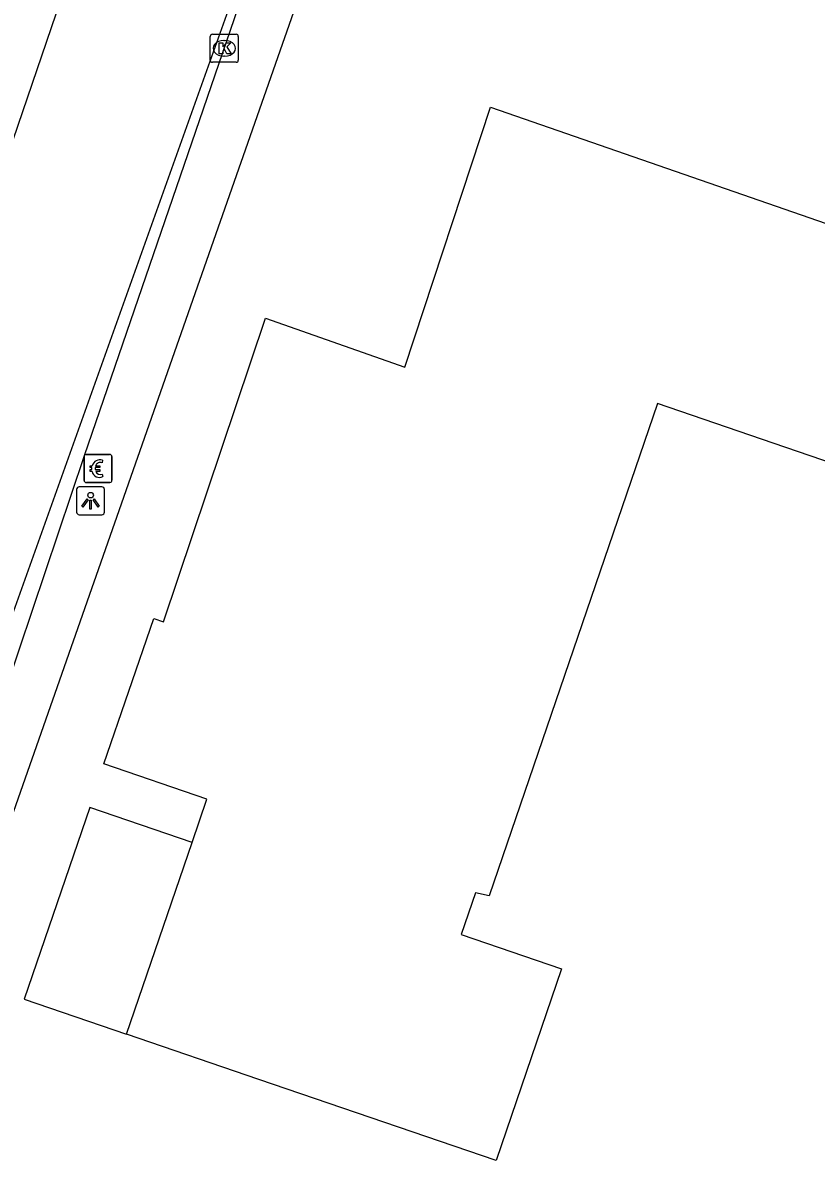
# Model space of a CAD drawing. Extents: x 160664 to 161506, y 382245 to 383288.
# Drawn here: x 161129.94 to 161158.3, y 382799.18 to 382839.89 of the extents above; entities that cross this region are included whole.
import ezdxf

# ---------------------------------------------------------------- set-up
doc = ezdxf.new("R2010")
doc.units = 0
for name, color, linetype in [('IMGEO_Betaalautomaat', 7, 'Continuous'), ('IMGEO_Kolk', 7, 'Continuous'), ('IMGEO_Lichtpunt', 7, 'Continuous'), ('IMGEO_Pand', 7, 'Continuous'), ('IMGEO_Pand_overbouw', 7, 'Continuous'), ('IMGEO_Pand_vergunning_verleend', 7, 'Continuous'), ('IMGEO_Rijbaan_lokaal_open', 7, 'Continuous'), ('IMGEO_Voetpad_open', 7, 'Continuous')]:
    doc.layers.add(name, color=color, linetype=linetype)

msp = doc.modelspace()

# ---------------------------------------------------------------- linework, layer by layer
at = {"layer": 'IMGEO_Betaalautomaat'}
for p, q in [((161132.125, 382823.541), (161132.125, 382824.382)), ((161132.125, 382824.382), (161132.125, 382823.541)), ((161132.2, 382824.465), (161133.041, 382824.465)), ((161133.041, 382824.465), (161132.2, 382824.465)), ((161133.124, 382824.391), (161133.124, 382823.55)), ((161133.124, 382823.55), (161133.124, 382824.391)), ((161132.408, 382823.929), (161132.408, 382823.997)), ((161132.529, 382823.997), (161132.529, 382823.929)), ((161132.787, 382824.27), (161132.77, 382824.17)), ((161132.774, 382823.764), (161132.796, 382823.677)), ((161133.05, 382823.466), (161132.209, 382823.466)), ((161132.209, 382823.466), (161133.05, 382823.466))]:
    msp.add_line(p, q, dxfattribs=at)
for points in [[(161132.408, 382823.997), (161132.339, 382823.997), (161132.339, 382824.066), (161132.418, 382824.066)], [(161132.54, 382824.066), (161132.687, 382824.066), (161132.687, 382823.997), (161132.529, 382823.997)], [(161132.413, 382823.86), (161132.339, 382823.86), (161132.339, 382823.929), (161132.408, 382823.929)], [(161132.529, 382823.929), (161132.687, 382823.929), (161132.687, 382823.86), (161132.543, 382823.86)]]:
    msp.add_lwpolyline(points, dxfattribs=at)
for centre, radius, start, end in [((161132.203, 382824.388), 0.0779, 92.4484, 184.2845), ((161132.203, 382824.388), 0.0779, 92.4484, 184.2845), ((161133.047, 382824.388), 0.0779, 2.4484, 94.2845), ((161133.047, 382824.388), 0.0779, 2.4484, 94.2845), ((161132.701, 382823.99), 0.293, 73.014, 165.0139), ((161132.707, 382824.003), 0.179, 69.3236, 159.5683), ((161132.203, 382823.544), 0.0779, 182.4484, 274.2845), ((161132.203, 382823.544), 0.0779, 182.4484, 274.2845), ((161132.674, 382823.915), 0.267, 191.8096, 297.0389), ((161132.707, 382823.93), 0.179, 202.7625, 291.8693), ((161133.047, 382823.544), 0.0779, 272.4484, 4.2845), ((161133.047, 382823.544), 0.0779, 272.4484, 4.2845)]:
    msp.add_arc(centre, radius, start, end, dxfattribs=at)
at = {"layer": 'IMGEO_Kolk'}
for p, q in [((161136.714, 382839.483), (161137.566, 382839.483)), ((161136.639, 382838.557), (161136.639, 382839.409)), ((161137.127, 382839.263), (161137.152, 382839.263)), ((161137.64, 382839.409), (161137.64, 382838.557)), ((161137.15, 382838.703), (161137.125, 382838.703)), ((161137.566, 382838.483), (161136.714, 382838.483))]:
    msp.add_line(p, q, dxfattribs=at)
for points in [[(161136.714, 382839.483), (161137.566, 382839.483)], [(161136.639, 382838.557), (161136.639, 382839.409)], [(161136.96, 382839.183), (161137.083, 382839.183), (161137.083, 382839.032), (161137.213, 382839.183), (161137.377, 382839.183), (161137.231, 382839.032), (161137.384, 382838.783), (161137.232, 382838.783), (161137.147, 382838.947), (161137.083, 382838.88), (161137.083, 382838.783), (161136.96, 382838.783), (161136.96, 382839.183)], [(161137.64, 382839.409), (161137.64, 382838.557)], [(161137.566, 382838.483), (161136.714, 382838.483)]]:
    msp.add_lwpolyline(points, dxfattribs=at)
for centre, start, end in [((161136.716, 382839.407), 91.552, 178.448), ((161136.716, 382839.407), 91.552, 178.448), ((161137.564, 382839.407), 1.552, 88.448), ((161137.564, 382839.407), 1.552, 88.448), ((161136.716, 382838.559), 181.552, 268.448), ((161136.716, 382838.559), 181.552, 268.448), ((161137.564, 382838.559), 271.552, 358.448), ((161137.564, 382838.559), 271.552, 358.448)]:
    msp.add_arc(centre, 0.0765, start, end, dxfattribs=at)
for centre, major_axis, ratio, start_param, end_param in [((161137.126, 382838.983), (-0.387, 0.002), 0.722429, 4.712389, 7.853982), ((161137.151, 382838.983), (-0.39, 0.002), 0.717154, 1.570796, 4.712389)]:
    msp.add_ellipse(centre, major_axis=major_axis, ratio=ratio, start_param=start_param, end_param=end_param, dxfattribs=at)
at = {"layer": 'IMGEO_Lichtpunt'}
for p, q in [((161131.861, 382823.216), (161131.861, 382822.409)), ((161131.861, 382823.216), (161131.861, 382822.409)), ((161132.763, 382823.311), (161131.955, 382823.311)), ((161132.763, 382823.311), (161131.955, 382823.311)), ((161132.857, 382822.409), (161132.857, 382823.216)), ((161132.857, 382822.409), (161132.857, 382823.216)), ((161131.955, 382822.315), (161132.763, 382822.315)), ((161131.955, 382822.315), (161132.763, 382822.315))]:
    msp.add_line(p, q, dxfattribs=at)
for points in [[(161132.235, 382822.88), (161132.274, 382822.852), (161132.086, 382822.59), (161132.048, 382822.617), (161132.235, 382822.88)], [(161132.337, 382822.832), (161132.384, 382822.832), (161132.384, 382822.51), (161132.337, 382822.51), (161132.337, 382822.832)], [(161132.447, 382822.852), (161132.485, 382822.879), (161132.672, 382822.617), (161132.633, 382822.589), (161132.447, 382822.852)]]:
    msp.add_lwpolyline(points, dxfattribs=at)
msp.add_circle((161132.36, 382823.014), 0.0994, dxfattribs=at)
for centre, start, end in [((161131.955, 382823.216), 90, 180), ((161131.955, 382823.216), 90, 180), ((161132.763, 382823.216), 0, 90), ((161132.763, 382823.216), 0, 90), ((161131.955, 382822.409), 180, 270), ((161131.955, 382822.409), 180, 270), ((161132.763, 382822.409), 270, 0), ((161132.763, 382822.409), 270, 360)]:
    msp.add_arc(centre, 0.0946, start, end, dxfattribs=at)
at = {"layer": 'IMGEO_Pand'}
for points in [[(161146.607, 382808.702), (161146.113, 382808.801), (161145.604, 382807.313), (161149.196, 382806.084), (161146.853, 382799.234), (161138.376, 382802.135), (161133.645, 382803.753), (161135.989, 382810.604), (161136.519, 382812.154), (161132.838, 382813.413), (161134.615, 382818.609), (161134.965, 382818.489), (161138.614, 382829.338), (161143.594, 382827.594), (161146.659, 382836.881), (161158.651, 382832.727)], [(161169.285, 382820.585), (161155.927, 382825.155), (161152.623, 382826.285), (161146.607, 382808.702)]]:
    msp.add_lwpolyline(points, dxfattribs=at)
at = {"layer": 'IMGEO_Pand_overbouw'}
msp.add_lwpolyline([(161132.328, 382811.857), (161129.984, 382805.006), (161133.645, 382803.753), (161135.989, 382810.604)], close=True, dxfattribs=at)
at = {"layer": 'IMGEO_Pand_vergunning_verleend'}
msp.add_lwpolyline([(161056.082, 382855.064), (161060.29, 382860.428), (161074.85, 382878.894), (161137.947, 382874.451), (161146.752, 382866.872), (161124.102, 382803.494), (161122.529, 382800.578), (161111.719, 382780.544), (161105.267, 382769.061), (161092.363, 382746.932), (161075.369, 382777.41), (161071.58, 382785.44), (161085.588, 382803.94), (161084.359, 382804.87), (161070.671, 382815.235), (161068.803, 382816.304), (161083.669, 382834.92), (161056.082, 382855.064)], dxfattribs=at)
at = {"layer": 'IMGEO_Rijbaan_lokaal_open'}
msp.add_lwpolyline([(161128.876, 382814.762), (161124.142, 382816.371), (161123.101, 382816.726), (161136.93, 382857.226)], dxfattribs=at)
at = {"layer": 'IMGEO_Voetpad_open'}
for points in [[(161140.033, 382841.479), (161127.204, 382804.912), (161127.971, 382804.387), (161097.432, 382750), (161094.515, 382744.805), (161093.761, 382743.487)], [(161128.876, 382814.762), (161132.139, 382824.427), (161137.913, 382841.236)]]:
    msp.add_lwpolyline(points, dxfattribs=at)

doc.saveas('drawing.dxf')
